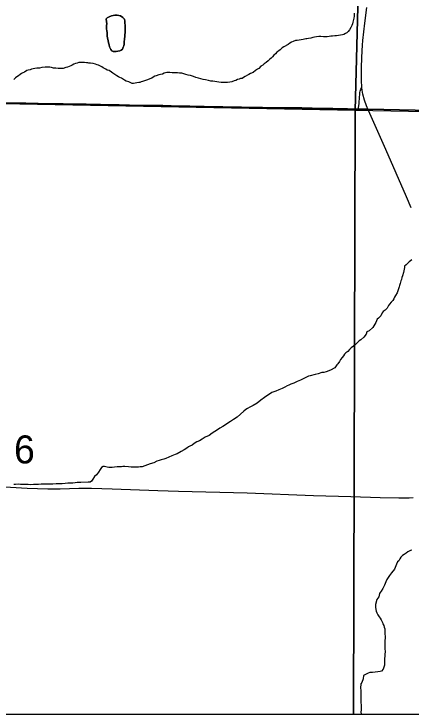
# Model space of a CAD drawing. Extents: x 2.4 to 73.1, y 4.5 to 25.6.
# Drawn here: x 46.253 to 46.55, y 18.105 to 18.629 of the extents above; entities that cross this region are included whole.
import ezdxf

# ---------------------------------------------------------------- set-up
doc = ezdxf.new("R2010")
doc.units = 0
for name, color, linetype in [('GM_X_County_Road', 7, 'Continuous'), ('GM_X_Interchange_Ramps', 7, 'Continuous'), ('GM_X_Minor_Lake', 7, 'Continuous'), ('GM_X_Minor_River', 7, 'Continuous'), ('GM_X_Section', 7, 'Continuous'), ('GM_X_Section_Text', 7, 'Continuous'), ('GM_X_Township_Road', 7, 'Continuous'), ('GM_X_US_Shield', 7, 'Continuous'), ('SH_Cut_Line', 7, 'Continuous')]:
    doc.layers.add(name, color=color, linetype=linetype)

msp = doc.modelspace()

# ---------------------------------------------------------------- linework, layer by layer
at = {"layer": 'GM_X_County_Road'}
for points in [[(46.51335, 18.57377), (46.5132, 18.57505), (46.51307, 18.57813), (46.51294, 18.58306), (46.51306, 18.5888), (46.51318, 18.59608), (46.51343, 18.60137), (46.51368, 18.60552), (46.51406, 18.60909), (46.51558, 18.62197), (46.51692, 18.63371)], [(46.51804, 18.55729), (46.51681, 18.56017), (46.5153, 18.56452), (46.5141, 18.56898), (46.51354, 18.572), (46.51335, 18.57377)], [(46.55019, 18.48394), (46.54673, 18.49196), (46.53119, 18.52756), (46.51922, 18.55454), (46.51804, 18.55729)]]:
    msp.add_lwpolyline(points, dxfattribs=at)
at = {"layer": 'GM_X_Interchange_Ramps'}
for points in [[(46.24011, 18.56253), (46.26185, 18.56223), (46.27116, 18.56203), (46.2898, 18.56162), (46.30686, 18.56142), (46.31773, 18.56118), (46.3317, 18.56088), (46.33946, 18.56067), (46.35189, 18.56046), (46.36431, 18.56033), (46.37673, 18.56002), (46.3845, 18.55985), (46.39537, 18.55965), (46.42333, 18.5592), (46.43886, 18.55882), (46.45126, 18.55863), (46.45745, 18.5586), (46.4683, 18.55858), (46.47605, 18.55844), (46.48382, 18.55819), (46.49158, 18.55808), (46.50245, 18.55783), (46.51055, 18.5577), (46.51485, 18.55762), (46.51793, 18.55757), (46.72906, 18.55324)], [(46.72906, 18.55324), (46.51793, 18.55757), (46.51485, 18.55762), (46.51055, 18.5577), (46.50245, 18.55783), (46.49158, 18.55808), (46.48382, 18.55819), (46.47605, 18.55844), (46.4683, 18.55858), (46.45745, 18.5586), (46.45126, 18.55863), (46.43886, 18.55882), (46.42333, 18.5592), (46.39537, 18.55965), (46.3845, 18.55985), (46.37673, 18.56002), (46.36431, 18.56033), (46.35189, 18.56046), (46.33946, 18.56067), (46.3317, 18.56088), (46.31773, 18.56118), (46.30686, 18.56142), (46.2898, 18.56162), (46.27116, 18.56203), (46.26185, 18.56223), (46.24011, 18.56253)], [(46.01084, 18.10511), (48.75853, 18.10511)]]:
    msp.add_lwpolyline(points, dxfattribs=at)
at = {"layer": 'GM_X_Minor_Lake'}
for points in [[(46.33533, 18.60629), (46.33553, 18.60724), (46.33553, 18.60857), (46.33572, 18.60952), (46.33572, 18.61066), (46.33591, 18.6118), (46.33592, 18.61332), (46.33611, 18.61503), (46.33611, 18.61674), (46.33612, 18.61807), (46.33612, 18.61921), (46.33612, 18.62054), (46.33593, 18.62207), (46.33594, 18.62359), (46.33556, 18.62511), (46.33442, 18.62625), (46.33271, 18.6274), (46.33138, 18.62778), (46.33024, 18.62797), (46.32834, 18.62798), (46.3272, 18.62779), (46.32606, 18.62761), (46.32415, 18.62685), (46.32263, 18.6261), (46.32206, 18.62534), (46.32206, 18.62496)], [(46.32206, 18.62496), (46.32206, 18.62534), (46.32263, 18.6261), (46.32415, 18.62685), (46.32606, 18.62761), (46.3272, 18.62779), (46.32834, 18.62798), (46.33024, 18.62797), (46.33138, 18.62778), (46.33271, 18.6274), (46.33442, 18.62625), (46.33556, 18.62511), (46.33594, 18.62359), (46.33593, 18.62207), (46.33612, 18.62054), (46.33612, 18.61921), (46.33612, 18.61807), (46.33611, 18.61674), (46.33611, 18.61503), (46.33592, 18.61332), (46.33591, 18.6118), (46.33572, 18.61066), (46.33572, 18.60952), (46.33553, 18.60857), (46.33553, 18.60724), (46.33533, 18.60629), (46.33514, 18.60496), (46.33476, 18.60401), (46.33419, 18.60249), (46.33324, 18.60193), (46.33209, 18.60136), (46.33076, 18.60098), (46.32943, 18.6008), (46.3281, 18.6008), (46.32715, 18.60081), (46.3262, 18.60138), (46.32544, 18.60233), (46.32487, 18.60328), (46.32449, 18.60442), (46.32412, 18.60576), (46.32374, 18.60728), (46.32336, 18.60899), (46.32298, 18.6107), (46.3228, 18.6126), (46.3228, 18.61393), (46.32261, 18.61507), (46.32242, 18.61621), (46.32224, 18.61774), (46.32224, 18.61888), (46.32224, 18.62021), (46.32243, 18.62154), (46.32206, 18.62496)], [(46.32206, 18.62496), (46.32243, 18.62154), (46.32224, 18.62021), (46.32224, 18.61888), (46.32224, 18.61774), (46.32242, 18.61621), (46.32261, 18.61507), (46.3228, 18.61393), (46.3228, 18.6126), (46.32298, 18.6107), (46.32336, 18.60899), (46.32374, 18.60728), (46.32412, 18.60576), (46.32449, 18.60442), (46.32487, 18.60328), (46.32544, 18.60233), (46.3262, 18.60138), (46.32715, 18.60081), (46.3281, 18.6008), (46.32943, 18.6008), (46.33076, 18.60098), (46.33209, 18.60136), (46.33324, 18.60193), (46.33419, 18.60249), (46.33476, 18.60401), (46.33514, 18.60496), (46.33533, 18.60629)]]:
    msp.add_lwpolyline(points, dxfattribs=at)
at = {"layer": 'GM_X_Minor_River'}
for points in [[(46.50764, 18.62952), (46.50763, 18.62819), (46.50763, 18.62724), (46.50725, 18.62572), (46.50667, 18.62287), (46.50629, 18.62154), (46.50572, 18.62022), (46.50515, 18.61889), (46.504, 18.61699), (46.50305, 18.61585), (46.5021, 18.61491), (46.50095, 18.61434), (46.49981, 18.61358), (46.49886, 18.6134), (46.49734, 18.61302), (46.49582, 18.61283), (46.4943, 18.61265), (46.49316, 18.61246), (46.49144, 18.61228), (46.49011, 18.61228), (46.48897, 18.6121), (46.48726, 18.61191), (46.48593, 18.61191), (46.4846, 18.61192), (46.48251, 18.61211), (46.48099, 18.61193), (46.47947, 18.61174), (46.47794, 18.61156), (46.47661, 18.61118), (46.47509, 18.61081), (46.47338, 18.61062), (46.47224, 18.61024), (46.47129, 18.61025), (46.47034, 18.61006), (46.46939, 18.60987), (46.46786, 18.6095), (46.46634, 18.60931), (46.46482, 18.60894), (46.46368, 18.60894), (46.46197, 18.60819), (46.46063, 18.60781), (46.45949, 18.60705), (46.45816, 18.60611), (46.45492, 18.60422), (46.45378, 18.60346), (46.45226, 18.60213), (46.45112, 18.60138), (46.44978, 18.60024), (46.44864, 18.5991), (46.4475, 18.59797), (46.44655, 18.59683), (46.4454, 18.59588), (46.44407, 18.59475), (46.44312, 18.5938), (46.44178, 18.59266), (46.44026, 18.59172), (46.43912, 18.59058), (46.43779, 18.58982), (46.43626, 18.58812), (46.43512, 18.58755), (46.43379, 18.58661), (46.43188, 18.58509), (46.42998, 18.58434), (46.42884, 18.58358), (46.4277, 18.5832), (46.42598, 18.58207), (46.42465, 18.58131), (46.4237, 18.58074), (46.42256, 18.58056), (46.42161, 18.58018), (46.42028, 18.5798), (46.41894, 18.57924), (46.4178, 18.57886), (46.4159, 18.57811), (46.41438, 18.57792), (46.41267, 18.57774), (46.41172, 18.57774), (46.41077, 18.57755), (46.40962, 18.57756), (46.40791, 18.57775), (46.4062, 18.57795), (46.40468, 18.57814), (46.40335, 18.57834), (46.40183, 18.57853), (46.40031, 18.57872), (46.3986, 18.57911), (46.39632, 18.5795), (46.39461, 18.57988), (46.3929, 18.58027), (46.391, 18.58084)], [(46.391, 18.58084), (46.3891, 18.58142), (46.3872, 18.582), (46.38511, 18.58276), (46.38321, 18.58315), (46.3815, 18.58372), (46.37998, 18.58411), (46.37865, 18.58449), (46.37694, 18.58469), (46.37522, 18.58488), (46.37427, 18.58489), (46.37275, 18.58489), (46.37123, 18.5849), (46.36971, 18.58509), (46.36857, 18.58509), (46.36743, 18.5851), (46.36534, 18.58453), (46.364, 18.58397), (46.36267, 18.58359), (46.36134, 18.58341), (46.35944, 18.58265), (46.3583, 18.58227), (46.35716, 18.58171), (46.3562, 18.58095), (46.35468, 18.58038), (46.35278, 18.57963), (46.34916, 18.57831), (46.34821, 18.57812), (46.34726, 18.57775), (46.34631, 18.57756), (46.34498, 18.57737), (46.34365, 18.57719), (46.34232, 18.577), (46.34137, 18.577), (46.3389, 18.57815), (46.337, 18.57873), (46.33567, 18.5793), (46.33339, 18.58083), (46.33225, 18.5814), (46.3313, 18.58198), (46.32997, 18.58255), (46.32845, 18.58351), (46.32693, 18.58465), (46.32598, 18.58541), (46.32427, 18.58656), (46.32275, 18.58694), (46.32161, 18.58752), (46.32066, 18.58809), (46.31971, 18.58866), (46.31876, 18.58924), (46.31724, 18.59019), (46.31629, 18.59058), (46.31515, 18.59096), (46.31401, 18.59134), (46.3123, 18.59173), (46.31021, 18.59211), (46.30907, 18.59212), (46.30812, 18.59231), (46.30717, 18.59231), (46.30584, 18.59251), (46.30413, 18.5927), (46.30261, 18.59271), (46.30147, 18.59271), (46.30013, 18.59215), (46.29899, 18.59177), (46.29785, 18.59139), (46.29652, 18.59064), (46.29538, 18.59007), (46.29423, 18.58969), (46.29309, 18.58913), (46.29176, 18.58875), (46.28986, 18.58819), (46.28891, 18.58819), (46.28758, 18.58819), (46.28606, 18.5882), (46.28435, 18.58839), (46.28264, 18.5884), (46.28111, 18.58878), (46.27978, 18.58898), (46.27883, 18.58898), (46.27731, 18.58898), (46.27617, 18.58899), (46.27389, 18.5888), (46.27199, 18.58843), (46.27009, 18.58844), (46.26856, 18.58806), (46.26742, 18.58787), (46.26609, 18.5875), (46.26495, 18.58712), (46.26362, 18.58674), (46.26248, 18.58656), (46.26076, 18.58542), (46.25962, 18.58486), (46.25867, 18.58429), (46.25753, 18.58353), (46.25639, 18.58259), (46.25505, 18.58183), (46.2541, 18.58107), (46.25277, 18.57994)], [(46.55072, 18.44484), (46.54976, 18.44427), (46.54881, 18.44333), (46.54748, 18.44219), (46.54653, 18.44124), (46.54519, 18.44011), (46.54519, 18.43916), (46.54442, 18.43536), (46.54366, 18.43308), (46.54328, 18.43175), (46.54289, 18.43023), (46.54251, 18.42928), (46.54232, 18.42814), (46.54194, 18.42719), (46.54156, 18.42586), (46.54117, 18.42472), (46.54041, 18.42244), (46.53983, 18.42017), (46.5385, 18.41827), (46.53774, 18.41694), (46.53717, 18.4158), (46.5364, 18.41447), (46.53526, 18.41315), (46.53412, 18.41182), (46.53335, 18.41068), (46.53221, 18.40878), (46.53069, 18.40727), (46.52935, 18.40632), (46.52859, 18.40518), (46.52745, 18.4031), (46.52573, 18.4012), (46.52478, 18.40063), (46.52383, 18.39797), (46.52154, 18.39437), (46.51868, 18.39172), (46.51697, 18.39115), (46.51658, 18.38944), (46.51468, 18.38698), (46.51258, 18.38508), (46.51125, 18.38433), (46.51011, 18.383), (46.50859, 18.38167), (46.50706, 18.38035), (46.50535, 18.37902), (46.50402, 18.37789), (46.50287, 18.37637), (46.50135, 18.37523), (46.5004, 18.37428), (46.49964, 18.37315), (46.49849, 18.37182), (46.49735, 18.3703), (46.49659, 18.36878), (46.49544, 18.36708), (46.49449, 18.36632), (46.49297, 18.36423), (46.48992, 18.36234)], [(46.48992, 18.36234), (46.48669, 18.36121), (46.48478, 18.36065), (46.48345, 18.36065), (46.4806, 18.35971), (46.47832, 18.35914), (46.4747, 18.3582), (46.47337, 18.35783), (46.46937, 18.35594), (46.46728, 18.355), (46.465, 18.35386), (46.46252, 18.35273), (46.46024, 18.35197), (46.45872, 18.35122), (46.45739, 18.35065), (46.45567, 18.34971), (46.45358, 18.34876), (46.4513, 18.34763), (46.44901, 18.34669), (46.44749, 18.34612), (46.44597, 18.34574), (46.44483, 18.34499), (46.44292, 18.34366), (46.44045, 18.34196), (46.43778, 18.33988), (46.43493, 18.3376), (46.43188, 18.3359), (46.42941, 18.33477), (46.4277, 18.33382), (46.42655, 18.33288), (46.42503, 18.33174), (46.42237, 18.32947), (46.41989, 18.32719), (46.41723, 18.32549), (46.41494, 18.32398), (46.41304, 18.32265), (46.41133, 18.32152), (46.40923, 18.32019), (46.40714, 18.31887), (46.40523, 18.31773), (46.40333, 18.3166), (46.40124, 18.31527), (46.39914, 18.31357), (46.3961, 18.31225), (46.39381, 18.31073), (46.39172, 18.3096), (46.38982, 18.30865), (46.38791, 18.30752), (46.3862, 18.30638), (46.38449, 18.30563), (46.38354, 18.30506), (46.3822, 18.30411), (46.3803, 18.30279), (46.37802, 18.30146), (46.37516, 18.29976), (46.37364, 18.29939), (46.37231, 18.29882), (46.37117, 18.29825), (46.3666, 18.29637), (46.36508, 18.2958), (46.36318, 18.29524), (46.36165, 18.29486), (46.35994, 18.2943), (46.35766, 18.29316), (46.35499, 18.29241), (46.3529, 18.29165), (46.351, 18.2909), (46.34891, 18.29014), (46.34739, 18.28996), (46.34624, 18.28977), (46.3451, 18.28978), (46.34396, 18.28978), (46.34244, 18.28978), (46.34073, 18.28979), (46.33864, 18.28998), (46.33598, 18.29018), (46.33446, 18.29019), (46.33332, 18.29), (46.33198, 18.29), (46.33027, 18.29001), (46.32818, 18.28982), (46.32647, 18.28964), (46.32514, 18.28964), (46.324, 18.28965), (46.32267, 18.28984), (46.32077, 18.29023), (46.31982, 18.29023), (46.31848, 18.28947), (46.31753, 18.28795), (46.3162, 18.28606), (46.31467, 18.28416), (46.31315, 18.28284), (46.31201, 18.28094), (46.31105, 18.27942), (46.30991, 18.27866), (46.30858, 18.27867), (46.30287, 18.2783), (46.30154, 18.27831), (46.30021, 18.27831), (46.29869, 18.27812), (46.29698, 18.27794)], [(46.29698, 18.27794), (46.29527, 18.27795), (46.29337, 18.27776), (46.29128, 18.27758), (46.28899, 18.27739), (46.28652, 18.27721), (46.28443, 18.27722), (46.28196, 18.27703), (46.28006, 18.27704), (46.27834, 18.27704), (46.27663, 18.27705), (46.27492, 18.27705), (46.27321, 18.27706), (46.27131, 18.27687), (46.26941, 18.27688), (46.26751, 18.27688), (46.2656, 18.2767), (46.26351, 18.2769), (46.26142, 18.2769), (46.25933, 18.27691), (46.25781, 18.27691), (46.25648, 18.27711), (46.2542, 18.27692), (46.25287, 18.27673)], [(46.55084, 18.22777), (46.5497, 18.2274), (46.54875, 18.22702), (46.5478, 18.22645), (46.54646, 18.22551), (46.54494, 18.22456), (46.5438, 18.2238), (46.54246, 18.22248), (46.5417, 18.22134), (46.54094, 18.21982), (46.53999, 18.21887), (46.53922, 18.21717), (46.5377, 18.21356), (46.53541, 18.21072), (46.53389, 18.20882), (46.53293, 18.2073), (46.53198, 18.20578), (46.53121, 18.20408), (46.53026, 18.20161), (46.52892, 18.19895), (46.52778, 18.19705), (46.52702, 18.19611), (46.52664, 18.19516), (46.52606, 18.19288), (46.52454, 18.19079), (46.52358, 18.18699), (46.52358, 18.18509), (46.52376, 18.18319), (46.52395, 18.18205), (46.52452, 18.18072), (46.52528, 18.17919), (46.52623, 18.17786), (46.52698, 18.17672), (46.52774, 18.17558), (46.52869, 18.17367), (46.52907, 18.17253), (46.52964, 18.17139), (46.53001, 18.17006), (46.53039, 18.16872), (46.53058, 18.16701), (46.53058, 18.16511), (46.53076, 18.16321), (46.53076, 18.16169), (46.53057, 18.16036), (46.53057, 18.15922), (46.53057, 18.15808), (46.53056, 18.15694), (46.53056, 18.15542), (46.53056, 18.15428), (46.53074, 18.15143), (46.53055, 18.1501), (46.53055, 18.14839), (46.53035, 18.14668), (46.53035, 18.14535), (46.53016, 18.14402), (46.53016, 18.14288), (46.53016, 18.14174), (46.5292, 18.1387), (46.52806, 18.13718), (46.52711, 18.1368), (46.5252, 18.13662), (46.5214, 18.13625), (46.52026, 18.13606), (46.51931, 18.13607), (46.51798, 18.13569), (46.51646, 18.13494), (46.5155, 18.13437)], [(46.5155, 18.13437), (46.51455, 18.1338), (46.51417, 18.13133), (46.51321, 18.12867), (46.51264, 18.12772), (46.51264, 18.12678), (46.51226, 18.12545), (46.51225, 18.1243), (46.51244, 18.12316), (46.51244, 18.12202), (46.51244, 18.12107), (46.51244, 18.11974), (46.51243, 18.11803), (46.51262, 18.11651), (46.51262, 18.1148), (46.51262, 18.11347), (46.5128, 18.11195), (46.5128, 18.11005), (46.5128, 18.10815), (46.5126, 18.10644), (46.51279, 18.1053), (46.51279, 18.10511)]]:
    msp.add_lwpolyline(points, dxfattribs=at)
at = {"layer": 'GM_X_Section'}
for points in [[(46.52121, 19.06037), (46.5083, 18.5566), (46.01926, 18.56597), (46.0333, 19.06972)], [(47.02331, 19.04995), (47.0144, 18.54724), (46.5083, 18.5566), (46.52121, 19.06037)]]:
    msp.add_lwpolyline(points, close=True, dxfattribs=at)
at = {"layer": 'GM_X_Township_Road'}
for points in [[(46.51067, 18.55742), (46.51117, 18.56017), (46.51132, 18.56194), (46.51162, 18.56691), (46.51171, 18.56835), (46.51192, 18.57007), (46.51212, 18.57122), (46.51259, 18.57253), (46.51335, 18.57377)], [(46.24023, 18.56225), (46.26197, 18.56195), (46.27128, 18.56175), (46.28992, 18.56134), (46.30698, 18.56115), (46.31784, 18.56091), (46.33182, 18.5606), (46.33958, 18.5604), (46.35201, 18.56019), (46.36443, 18.56006), (46.37685, 18.55974), (46.38462, 18.55957), (46.39549, 18.55937), (46.42345, 18.55892), (46.43898, 18.55855), (46.45138, 18.55835), (46.45757, 18.55832), (46.46841, 18.55831), (46.47617, 18.55817), (46.48393, 18.55791), (46.49169, 18.5578), (46.50256, 18.55756), (46.51067, 18.55742)], [(46.51067, 18.55742), (46.51496, 18.55735), (46.51804, 18.55729)], [(46.03689, 18.28232), (46.04054, 18.28239), (46.09649, 18.28061), (46.11203, 18.28019), (46.13689, 18.27925), (46.15554, 18.27854), (46.19282, 18.27681), (46.24099, 18.27522), (46.25031, 18.2748), (46.26273, 18.2741), (46.27827, 18.27364), (46.2876, 18.27361), (46.30158, 18.27404), (46.31091, 18.27405), (46.32646, 18.27361), (46.36064, 18.27243), (46.37619, 18.27196), (46.42748, 18.2705), (46.4772, 18.26866), (46.50518, 18.26784), (46.52694, 18.26719), (46.54093, 18.26684), (46.5487, 18.26691), (46.55181, 18.26708)]]:
    msp.add_lwpolyline(points, dxfattribs=at)
at = {"layer": 'GM_X_US_Shield'}
for points in [[(46.00918, 18.10511), (46.50708, 18.10511), (46.5083, 18.5566), (46.01926, 18.56597)], [(46.50708, 18.10511), (46.99919, 18.10511), (47.0144, 18.54724), (46.5083, 18.5566)]]:
    msp.add_lwpolyline(points, close=True, dxfattribs=at)
at = {"layer": 'SH_Cut_Line'}
msp.add_lwpolyline([(41.95853, 21.67404), (41.95853, 18.10511), (48.75853, 18.10511), (48.75853, 20.021)], dxfattribs=at)

# ---------------------------------------------------------------- texts
at = {"layer": 'GM_X_Section_Text'}
msp.add_text('6', height=0.02093, rotation=0, dxfattribs=at).set_placement((46.25297, 18.29262))

doc.saveas('drawing.dxf')
